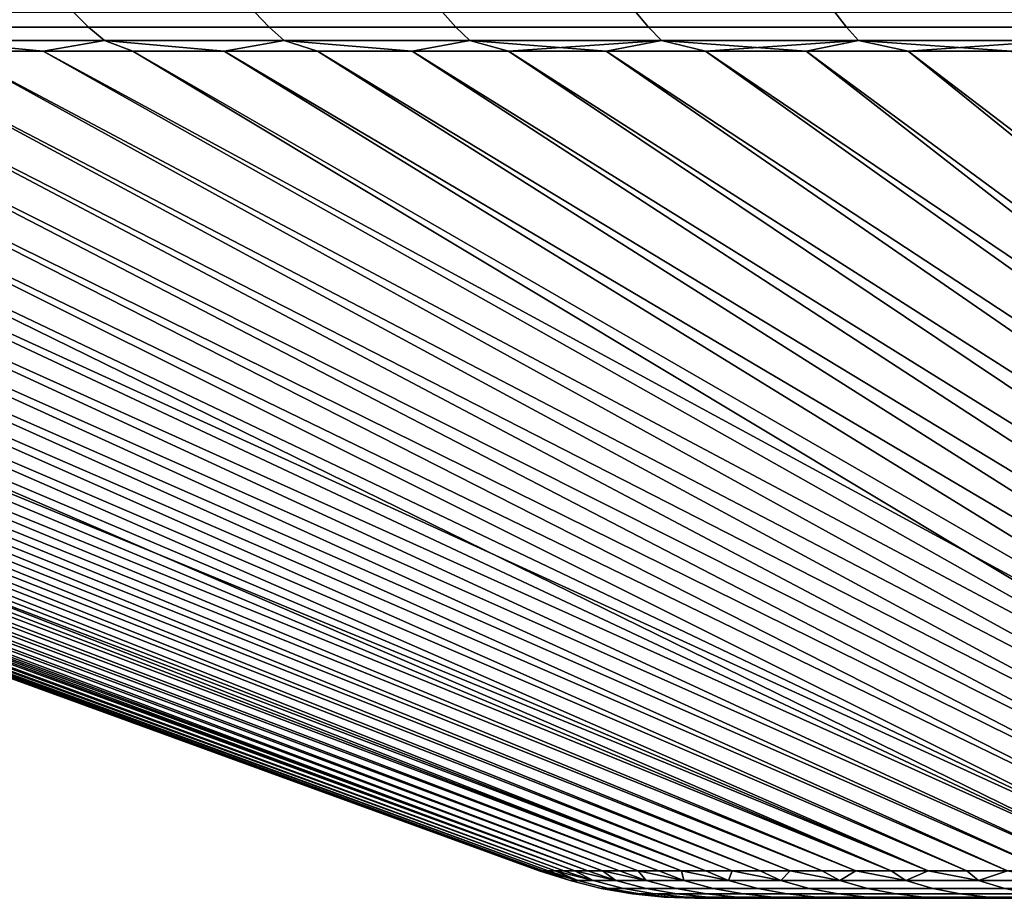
# Model space of a CAD drawing. Header units: metres. Extents: x -109 to 109, y -100 to 58.
# Tile 558 of 642: x 56.6 to 62.65, y 47.8 to 53.2. Entities that reach past the tile are written whole.
import ezdxf

# ---------------------------------------------------------------- set-up
doc = ezdxf.new("R2010")
doc.units = ezdxf.units.M
doc.layers.add('solid_21_062_100_XXX', color=7, linetype='CONTINUOUS')

msp = doc.modelspace()

# ---------------------------------------------------------------- linework, layer by layer
at = {"layer": 'solid_21_062_100_XXX'}
for points in [[(55.858383, 53.246349, -23.135811), (56.932793, 53.246349, -24.051329), (57.025745, 53.152493, -23.937077), (55.95644, 53.152493, -23.025908)], [(56.932793, 53.246349, 24.051329), (55.858383, 53.246349, 23.135811), (55.95644, 53.152493, 23.025908), (57.025745, 53.152493, 23.937077)], [(56.932793, 53.246349, -24.051329), (58.047756, 53.246349, -24.916998), (58.13541, 53.152493, -24.798634), (57.025745, 53.152493, -23.937077)], [(58.047756, 53.246349, 24.916998), (56.932793, 53.246349, 24.051329), (57.025745, 53.152493, 23.937077), (58.13541, 53.152493, 24.798634)], [(58.047756, 53.246349, -24.916998), (59.200966, 53.246349, -25.731022), (59.283142, 53.152493, -25.608789), (58.13541, 53.152493, -24.798634)], [(59.200966, 53.246349, 25.731022), (58.047756, 53.246349, 24.916998), (58.13541, 53.152493, 24.798634), (59.283142, 53.152493, 25.608789)], [(59.200966, 53.246349, -25.731022), (60.39003, 53.246349, -26.491714), (60.46656, 53.152493, -26.36587), (59.283142, 53.152493, -25.608789)], [(60.39003, 53.246349, 26.491714), (59.200966, 53.246349, 25.731022), (59.283142, 53.152493, 25.608789), (60.46656, 53.152493, 26.36587)], [(60.39003, 53.246349, -26.491714), (61.612488, 53.246349, -27.1975), (61.683208, 53.152493, -27.068302), (60.46656, 53.152493, -26.36587)], [(61.612488, 53.246349, 27.1975), (60.39003, 53.246349, 26.491714), (60.46656, 53.152493, 26.36587), (61.683208, 53.152493, 27.068302)], [(61.612488, 53.246349, -27.1975), (62.865799, 53.246349, -27.846912), (62.930565, 53.152493, -27.71463), (61.683208, 53.152493, -27.068302)], [(62.865799, 53.246349, 27.846912), (61.612488, 53.246349, 27.1975), (61.683208, 53.152493, 27.068302), (62.930565, 53.152493, 27.71463)], [(55.95644, 53.152493, -23.025908), (57.025745, 53.152493, -23.937077), (57.123508, 53.071838, -23.816908), (56.05957, 53.071838, -22.910313)], [(57.025745, 53.152493, 23.937077), (55.95644, 53.152493, 23.025908), (56.05957, 53.071838, 22.910313), (57.123508, 53.071838, 23.816908)], [(57.025745, 53.152493, -23.937077), (58.13541, 53.152493, -24.798634), (58.227608, 53.071838, -24.674139), (57.123508, 53.071838, -23.816908)], [(58.13541, 53.152493, 24.798634), (57.025745, 53.152493, 23.937077), (57.123508, 53.071838, 23.816908), (58.227608, 53.071838, 24.674139)], [(58.13541, 53.152493, -24.798634), (59.283142, 53.152493, -25.608789), (59.369576, 53.071838, -25.480228), (58.227608, 53.071838, -24.674139)], [(59.283142, 53.152493, 25.608789), (58.13541, 53.152493, 24.798634), (58.227608, 53.071838, 24.674139), (59.369576, 53.071838, 25.480228)], [(59.283142, 53.152493, -25.608789), (60.46656, 53.152493, -26.36587), (60.54705, 53.071838, -26.233507), (59.369576, 53.071838, -25.480228)], [(60.46656, 53.152493, 26.36587), (59.283142, 53.152493, 25.608789), (59.369576, 53.071838, 25.480228), (60.54705, 53.071838, 26.233507)], [(60.46656, 53.152493, -26.36587), (61.683208, 53.152493, -27.068302), (61.757591, 53.071838, -26.932413), (60.54705, 53.071838, -26.233507)], [(61.683208, 53.152493, 27.068302), (60.46656, 53.152493, 26.36587), (60.54705, 53.071838, 26.233507), (61.757591, 53.071838, 26.932413)], [(61.683208, 53.152493, -27.068302), (62.930565, 53.152493, -27.71463), (62.998688, 53.071838, -27.575497), (61.757591, 53.071838, -26.932413)], [(62.930565, 53.152493, 27.71463), (61.683208, 53.152493, 27.068302), (61.757591, 53.071838, 26.932413), (62.998688, 53.071838, 27.575497)], [(47.569466, 53.071838, 10.281914), (47.58836, 53.00507, 9.845716), (60.819462, 47.968861, 5.760739), (47.827114, 53.00507, 10.520774)], [(47.569466, 53.071838, -10.281914), (47.82711, 53.00507, -10.520758), (60.669212, 47.968861, -5.333999), (47.588356, 53.00507, -9.845698)], [(49.910149, 53.071838, 15.351657), (49.931232, 53.00507, 15.063913), (62.185982, 47.968861, 8.612449), (50.291672, 53.00507, 15.682616)], [(49.910149, 53.071838, -15.351657), (50.29166, 53.00507, -15.682601), (61.958008, 47.968861, -8.221667), (49.931221, 53.00507, -15.063898)], [(56.05957, 53.071838, -22.910313), (57.123508, 53.071838, -23.816908), (56.7463, 53.00507, -23.294041), (56.205654, 53.00507, -22.82456)], [(56.05957, 53.071838, 22.910313), (56.205666, 53.00507, 22.824572), (56.746311, 53.00507, 23.29405)], [(57.123508, 53.071838, 23.816908), (56.05957, 53.071838, 22.910313), (56.746311, 53.00507, 23.29405)], [(57.123508, 53.071838, -23.816908), (57.297802, 53.00507, -23.750717), (56.7463, 53.00507, -23.294041)], [(57.123508, 53.071838, 23.816908), (56.746311, 53.00507, 23.29405), (57.297817, 53.00507, 23.750729)], [(57.123508, 53.071838, -23.816908), (58.227608, 53.071838, -24.674139), (57.859859, 53.00507, -24.19434), (57.297802, 53.00507, -23.750717)], [(57.123508, 53.071838, 23.816908), (57.297817, 53.00507, 23.750729), (57.859871, 53.00507, 24.194351)], [(58.227608, 53.071838, 24.674139), (57.123508, 53.071838, 23.816908), (57.859871, 53.00507, 24.194351)], [(58.227608, 53.071838, -24.674139), (58.432159, 53.00507, -24.624666), (57.859859, 53.00507, -24.19434)], [(58.227608, 53.071838, 24.674139), (57.859871, 53.00507, 24.194351), (58.432175, 53.00507, 24.624676)], [(58.227608, 53.071838, -24.674139), (59.369576, 53.071838, -25.480228), (59.014393, 53.00507, -25.041456), (58.432159, 53.00507, -24.624666)], [(58.227608, 53.071838, 24.674139), (58.432175, 53.00507, 24.624676), (59.014408, 53.00507, 25.041466)], [(59.369576, 53.071838, 25.480228), (58.227608, 53.071838, 24.674139), (59.014408, 53.00507, 25.041466)], [(59.369576, 53.071838, -25.480228), (59.606236, 53.00507, -25.444481), (59.014393, 53.00507, -25.041456)], [(59.369576, 53.071838, 25.480228), (59.014408, 53.00507, 25.041466), (59.606251, 53.00507, 25.444492)], [(59.369576, 53.071838, -25.480228), (60.54705, 53.071838, -26.233507), (59.606236, 53.00507, -25.444481)], [(59.369576, 53.071838, 25.480228), (59.606251, 53.00507, 25.444492), (60.207378, 53.00507, 25.833532)], [(60.54705, 53.071838, 26.233507), (59.369576, 53.071838, 25.480228), (60.207378, 53.00507, 25.833532)], [(60.54705, 53.071838, -26.233507), (60.207363, 53.00507, -25.833523), (59.606236, 53.00507, -25.444481)], [(60.54705, 53.071838, -26.233507), (60.817444, 53.00507, -26.208364), (60.207363, 53.00507, -25.833523)], [(60.54705, 53.071838, 26.233507), (60.207378, 53.00507, 25.833532), (60.817459, 53.00507, 26.208374)], [(60.54705, 53.071838, -26.233507), (61.757591, 53.071838, -26.932413), (60.817444, 53.00507, -26.208364)], [(60.54705, 53.071838, 26.233507), (60.817459, 53.00507, 26.208374), (61.436161, 53.00507, 26.56881)], [(61.757591, 53.071838, 26.932413), (60.54705, 53.071838, 26.233507), (61.436161, 53.00507, 26.56881)], [(61.757591, 53.071838, -26.932413), (61.436146, 53.00507, -26.568802), (60.817444, 53.00507, -26.208364)], [(61.757591, 53.071838, -26.932413), (62.063126, 53.00507, -26.914635), (61.436146, 53.00507, -26.568802)], [(61.757591, 53.071838, 26.932413), (61.436161, 53.00507, 26.56881), (62.063141, 53.00507, 26.914644)], [(61.757591, 53.071838, -26.932413), (62.998688, 53.071838, -27.575497), (62.063126, 53.00507, -26.914635)], [(61.757591, 53.071838, 26.932413), (62.063141, 53.00507, 26.914644), (62.698055, 53.00507, 27.245684)], [(62.998688, 53.071838, 27.575497), (61.757591, 53.071838, 26.932413), (62.698055, 53.00507, 27.245684)], [(62.998688, 53.071838, -27.575497), (62.69804, 53.00507, -27.245676), (62.063126, 53.00507, -26.914635)], [(45.966274, 53.00507, -0.71598), (59.79475, 47.968861, 0.000005), (59.800877, 47.968861, 0.452372), (45.957882, 53.00507, 0.000009)], [(45.966274, 53.00507, 0.715998), (45.957882, 53.00507, 0.000009), (59.800877, 47.968861, 0.452372)], [(45.966274, 53.00507, 0.715998), (59.800877, 47.968861, 0.452372), (59.819252, 47.968861, 0.904407), (45.991451, 53.00507, 1.431593)], [(45.991451, 53.00507, -1.431575), (59.800877, 47.968861, -0.452362), (59.79475, 47.968861, 0.000005), (45.966274, 53.00507, -0.71598)], [(45.991451, 53.00507, 1.431593), (59.819252, 47.968861, 0.904407), (59.849857, 47.968861, 1.35578), (46.033398, 53.00507, 2.1464)], [(46.033394, 53.00507, -2.146383), (59.819252, 47.968861, -0.904398), (59.800877, 47.968861, -0.452362), (45.991451, 53.00507, -1.431575)], [(46.092083, 53.00507, -2.860008), (59.849857, 47.968861, -1.35577), (59.819252, 47.968861, -0.904398), (46.033394, 53.00507, -2.146383)], [(46.033398, 53.00507, 2.1464), (59.849857, 47.968861, 1.35578), (59.892677, 47.968861, 1.806157), (46.092087, 53.00507, 2.860026)], [(46.167488, 53.00507, -3.572062), (59.892677, 47.968861, -1.806148), (59.849857, 47.968861, -1.35577), (46.092083, 53.00507, -2.860008)], [(46.092087, 53.00507, 2.860026), (59.892677, 47.968861, 1.806157), (59.947678, 47.968861, 2.25521), (46.167488, 53.00507, 3.572079)], [(46.167488, 53.00507, 3.572079), (59.947678, 47.968861, 2.25521), (60.014816, 47.968861, 2.702609), (46.259563, 53.00507, 4.282168)], [(46.25956, 53.00507, -4.282151), (59.947678, 47.968861, -2.255201), (59.892677, 47.968861, -1.806148), (46.167488, 53.00507, -3.572062)], [(46.368256, 53.00507, -4.989887), (60.014816, 47.968861, -2.7026), (59.947678, 47.968861, -2.255201), (46.25956, 53.00507, -4.282151)], [(46.259563, 53.00507, 4.282168), (60.014816, 47.968861, 2.702609), (60.094048, 47.968861, 3.148026), (46.368259, 53.00507, 4.989904)], [(46.368256, 53.00507, -4.989887), (46.493511, 53.00507, -5.69488), (60.014816, 47.968861, -2.7026)], [(46.493515, 53.00507, 5.694898), (46.368259, 53.00507, 4.989904), (60.094048, 47.968861, 3.148026)], [(46.635262, 53.00507, -6.396746), (60.094048, 47.968861, -3.148017), (60.014816, 47.968861, -2.7026), (46.493511, 53.00507, -5.69488)], [(46.493515, 53.00507, 5.694898), (60.094048, 47.968861, 3.148026), (60.18531, 47.968861, 3.591134), (46.635265, 53.00507, 6.396763)], [(46.793427, 53.00507, -7.095096), (60.18531, 47.968861, -3.591125), (60.094048, 47.968861, -3.148017), (46.635262, 53.00507, -6.396746)], [(46.635265, 53.00507, 6.396763), (60.18531, 47.968861, 3.591134), (60.28854, 47.968861, 4.031609), (46.79343, 53.00507, 7.095113)], [(46.967918, 53.00507, -7.789547), (60.288536, 47.968861, -4.031599), (60.18531, 47.968861, -3.591125), (46.793427, 53.00507, -7.095096)], [(46.79343, 53.00507, 7.095113), (60.28854, 47.968861, 4.031609), (60.403656, 47.968861, 4.469126), (46.967922, 53.00507, 7.789564)], [(47.158642, 53.00507, -8.479717), (60.403656, 47.968861, -4.469116), (60.288536, 47.968861, -4.031599), (46.967918, 53.00507, -7.789547)], [(46.967922, 53.00507, 7.789564), (60.403656, 47.968861, 4.469126), (60.530582, 47.968861, 4.903365), (47.158646, 53.00507, 8.479734)], [(47.36549, 53.00507, -9.165227), (60.530579, 47.968861, -4.903356), (60.403656, 47.968861, -4.469116), (47.158642, 53.00507, -8.479717)], [(47.158646, 53.00507, 8.479734), (60.530582, 47.968861, 4.903365), (60.669216, 47.968861, 5.334008), (47.365498, 53.00507, 9.165244)], [(47.588356, 53.00507, -9.845698), (60.669212, 47.968861, -5.333999), (60.530579, 47.968861, -4.903356), (47.36549, 53.00507, -9.165227)], [(47.365498, 53.00507, 9.165244), (60.669216, 47.968861, 5.334008), (60.819462, 47.968861, 5.760739), (47.58836, 53.00507, 9.845716)], [(48.081623, 53.00507, -11.190033), (60.819462, 47.968861, -5.76073), (60.669212, 47.968861, -5.333999), (47.82711, 53.00507, -10.520758)], [(47.827114, 53.00507, 10.520774), (60.819462, 47.968861, 5.760739), (60.981213, 47.968861, 6.183245), (48.081631, 53.00507, 11.190049)], [(48.351757, 53.00507, -11.853157), (60.981209, 47.968861, -6.183236), (60.819462, 47.968861, -5.76073), (48.081623, 53.00507, -11.190033)], [(48.081631, 53.00507, 11.190049), (60.981213, 47.968861, 6.183245), (61.154339, 47.968861, 6.601216), (48.351761, 53.00507, 11.853172)], [(48.63736, 53.00507, -12.509766), (61.154335, 47.968861, -6.601207), (60.981209, 47.968861, -6.183236), (48.351757, 53.00507, -11.853157)], [(48.351761, 53.00507, 11.853172), (61.154339, 47.968861, 6.601216), (61.338722, 47.968861, 7.014346), (48.637367, 53.00507, 12.509782)], [(48.938278, 53.00507, -13.159499), (61.338718, 47.968861, -7.014337), (61.154335, 47.968861, -6.601207), (48.63736, 53.00507, -12.509766)], [(48.637367, 53.00507, 12.509782), (61.338722, 47.968861, 7.014346), (61.534229, 47.968861, 7.422331), (48.938286, 53.00507, 13.159514)], [(49.254345, 53.00507, -13.802), (61.534225, 47.968861, -7.422322), (61.338718, 47.968861, -7.014337), (48.938278, 53.00507, -13.159499)], [(48.938286, 53.00507, 13.159514), (61.534229, 47.968861, 7.422331), (61.740707, 47.968861, 7.824872), (49.254353, 53.00507, 13.802015)], [(49.585388, 53.00507, -14.436916), (61.740704, 47.968861, -7.824864), (61.534225, 47.968861, -7.422322), (49.254345, 53.00507, -13.802)], [(49.254353, 53.00507, 13.802015), (61.740707, 47.968861, 7.824872), (61.958012, 47.968861, 8.221676), (49.585396, 53.00507, 14.436932)], [(49.931221, 53.00507, -15.063898), (61.958008, 47.968861, -8.221667), (61.740704, 47.968861, -7.824864), (49.585388, 53.00507, -14.436916)], [(49.585396, 53.00507, 14.436932), (61.958012, 47.968861, 8.221676), (62.185982, 47.968861, 8.612449), (49.931232, 53.00507, 15.063913)], [(50.666508, 53.00507, -16.292685), (62.185978, 47.968861, -8.61244), (61.958008, 47.968861, -8.221667), (50.29166, 53.00507, -15.682601)], [(50.291672, 53.00507, 15.682616), (62.185982, 47.968861, 8.612449), (62.424454, 47.968861, 8.996904), (50.666515, 53.00507, 16.2927)], [(51.05555, 53.00507, -16.893814), (62.424446, 47.968861, -8.996897), (62.185978, 47.968861, -8.61244), (50.666508, 53.00507, -16.292685)], [(50.666515, 53.00507, 16.2927), (62.424454, 47.968861, 8.996904), (62.673244, 47.968861, 9.374763), (51.055561, 53.00507, 16.893827)], [(51.458576, 53.00507, -17.485655), (62.673241, 47.968861, -9.374755), (62.424446, 47.968861, -8.996897), (51.05555, 53.00507, -16.893814)], [(51.055561, 53.00507, 16.893827), (62.673244, 47.968861, 9.374763), (62.932178, 47.968861, 9.745745), (51.458588, 53.00507, 17.48567)], [(51.87537, 53.00507, -18.067886), (62.932171, 47.968861, -9.745736), (62.673241, 47.968861, -9.374755), (51.458576, 53.00507, -17.485655)], [(51.458588, 53.00507, 17.48567), (62.932178, 47.968861, 9.745745), (63.201061, 47.968861, 10.109578), (51.875381, 53.00507, 18.067902)], [(52.305695, 53.00507, -18.640186), (63.201057, 47.968861, -10.109571), (62.932171, 47.968861, -9.745736), (51.87537, 53.00507, -18.067886)], [(51.875381, 53.00507, 18.067902), (63.201061, 47.968861, 10.109578), (63.479698, 47.968861, 10.465998), (52.305706, 53.00507, 18.6402)], [(52.749317, 53.00507, -19.20224), (63.479694, 47.968861, -10.46599), (63.201057, 47.968861, -10.109571), (52.305695, 53.00507, -18.640186)], [(52.305706, 53.00507, 18.6402), (63.479698, 47.968861, 10.465998), (63.767887, 47.968861, 10.814741), (52.749329, 53.00507, 19.202253)], [(52.749317, 53.00507, -19.20224), (53.205994, 53.00507, -19.75374), (63.479694, 47.968861, -10.46599)], [(53.206005, 53.00507, 19.753754), (52.749329, 53.00507, 19.202253), (63.767887, 47.968861, 10.814741)], [(53.675472, 53.00507, -20.294382), (63.767879, 47.968861, -10.814734), (63.479694, 47.968861, -10.46599), (53.205994, 53.00507, -19.75374)], [(53.206005, 53.00507, 19.753754), (63.767887, 47.968861, 10.814741), (64.065414, 47.968861, 11.155552), (53.675484, 53.00507, 20.294395)], [(54.157497, 53.00507, -20.823872), (64.065407, 47.968861, -11.155545), (63.767879, 47.968861, -10.814734), (53.675472, 53.00507, -20.294382)], [(53.675484, 53.00507, 20.294395), (64.065414, 47.968861, 11.155552), (64.372055, 47.968861, 11.488181), (54.157509, 53.00507, 20.823883)], [(54.651806, 53.00507, -21.341915), (64.372047, 47.968861, -11.488174), (64.065407, 47.968861, -11.155545), (54.157497, 53.00507, -20.823872)], [(54.157509, 53.00507, 20.823883), (64.372055, 47.968861, 11.488181), (64.687592, 47.968861, 11.812385), (54.651817, 53.00507, 21.341927)], [(55.158119, 53.00507, -21.848228), (64.687592, 47.968861, -11.812378), (64.372047, 47.968861, -11.488174), (54.651806, 53.00507, -21.341915)], [(54.651817, 53.00507, 21.341927), (64.687592, 47.968861, 11.812385), (65.011795, 47.968861, 12.127925), (55.158131, 53.00507, 21.84824)], [(55.676163, 53.00507, -22.342533), (65.011787, 47.968861, -12.127918), (64.687592, 47.968861, -11.812378), (55.158119, 53.00507, -21.848228)], [(55.158131, 53.00507, 21.84824), (65.011795, 47.968861, 12.127925), (65.344429, 47.968861, 12.434569), (55.676178, 53.00507, 22.342545)], [(56.205654, 53.00507, -22.82456), (65.344421, 47.968861, -12.434563), (65.011787, 47.968861, -12.127918), (55.676163, 53.00507, -22.342533)], [(55.676178, 53.00507, 22.342545), (65.344429, 47.968861, 12.434569), (65.685234, 47.968861, 12.732095), (56.205666, 53.00507, 22.824572)], [(56.7463, 53.00507, -23.294041), (65.685226, 47.968861, -12.732087), (65.344421, 47.968861, -12.434563), (56.205654, 53.00507, -22.82456)], [(56.205666, 53.00507, 22.824572), (65.685234, 47.968861, 12.732095), (66.033981, 47.968861, 13.020282), (56.746311, 53.00507, 23.29405)], [(56.7463, 53.00507, -23.294041), (57.297802, 53.00507, -23.750717), (65.685226, 47.968861, -12.732087)], [(57.297817, 53.00507, 23.750729), (56.746311, 53.00507, 23.29405), (66.033981, 47.968861, 13.020282)], [(57.859859, 53.00507, -24.19434), (66.033974, 47.968861, -13.020275), (65.685226, 47.968861, -12.732087), (57.297802, 53.00507, -23.750717)], [(57.297817, 53.00507, 23.750729), (66.033981, 47.968861, 13.020282), (66.390396, 47.968861, 13.298919), (57.859871, 53.00507, 24.194351)], [(58.432159, 53.00507, -24.624666), (66.390388, 47.968861, -13.298912), (66.033974, 47.968861, -13.020275), (57.859859, 53.00507, -24.19434)], [(57.859871, 53.00507, 24.194351), (66.390396, 47.968861, 13.298919), (66.754227, 47.968861, 13.567803), (58.432175, 53.00507, 24.624676)], [(59.014393, 53.00507, -25.041456), (66.754219, 47.968861, -13.567797), (66.390388, 47.968861, -13.298912), (58.432159, 53.00507, -24.624666)], [(58.432175, 53.00507, 24.624676), (66.754227, 47.968861, 13.567803), (67.125206, 47.968861, 13.826736), (59.014408, 53.00507, 25.041466)], [(59.606236, 53.00507, -25.444481), (67.125198, 47.968861, -13.826731), (66.754219, 47.968861, -13.567797), (59.014393, 53.00507, -25.041456)], [(59.014408, 53.00507, 25.041466), (67.125206, 47.968861, 13.826736), (67.503067, 47.968861, 14.075529), (59.606251, 53.00507, 25.444492)], [(60.207363, 53.00507, -25.833523), (67.503059, 47.968861, -14.075523), (67.125198, 47.968861, -13.826731), (59.606236, 53.00507, -25.444481)], [(59.606251, 53.00507, 25.444492), (67.503067, 47.968861, 14.075529), (67.88752, 47.968861, 14.313998), (60.207378, 53.00507, 25.833532)], [(60.817444, 53.00507, -26.208364), (67.887512, 47.968861, -14.313993), (67.503059, 47.968861, -14.075523), (60.207363, 53.00507, -25.833523)], [(60.207378, 53.00507, 25.833532), (67.88752, 47.968861, 14.313998), (68.278297, 47.968861, 14.54197), (60.817459, 53.00507, 26.208374)], [(60.817444, 53.00507, -26.208364), (61.436146, 53.00507, -26.568802), (67.887512, 47.968861, -14.313993)], [(61.436161, 53.00507, 26.56881), (60.817459, 53.00507, 26.208374), (68.278297, 47.968861, 14.54197)], [(62.063126, 53.00507, -26.914635), (68.27829, 47.968861, -14.541966), (67.887512, 47.968861, -14.313993), (61.436146, 53.00507, -26.568802)], [(61.436161, 53.00507, 26.56881), (68.278297, 47.968861, 14.54197), (68.675095, 47.968861, 14.759276), (62.063141, 53.00507, 26.914644)], [(62.69804, 53.00507, -27.245676), (68.675095, 47.968861, -14.759273), (68.27829, 47.968861, -14.541966), (62.063126, 53.00507, -26.914635)], [(62.063141, 53.00507, 26.914644), (68.675095, 47.968861, 14.759276), (69.077644, 47.968861, 14.965758), (62.698055, 53.00507, 27.245684)], [(59.985912, 47.90863, 0.439769), (59.800877, 47.968861, 0.452372), (59.79475, 47.968861, 0.000005)], [(59.985912, 47.90863, -0.439769), (59.79475, 47.968861, 0.000005), (59.800877, 47.968861, -0.452362)], [(59.985912, 47.90863, 0.439769), (59.79475, 47.968861, 0.000005), (59.985912, 47.90863, -0.439769)], [(59.985912, 47.90863, 0.439769), (60.032726, 47.90863, 1.318062), (59.819252, 47.968861, 0.904407), (59.800877, 47.968861, 0.452372)], [(59.985912, 47.90863, -0.439769), (59.800877, 47.968861, -0.452362), (59.819252, 47.968861, -0.904398)], [(60.032726, 47.90863, 1.318062), (59.849857, 47.968861, 1.35578), (59.819252, 47.968861, 0.904407)], [(60.032726, 47.90863, -1.318062), (59.819252, 47.968861, -0.904398), (59.849857, 47.968861, -1.35577)], [(59.985912, 47.90863, -0.439769), (59.819252, 47.968861, -0.904398), (60.032726, 47.90863, -1.318062)], [(60.032726, 47.90863, 1.318062), (60.126213, 47.90863, 2.192618), (59.892677, 47.968861, 1.806157), (59.849857, 47.968861, 1.35578)], [(60.032726, 47.90863, -1.318062), (59.849857, 47.968861, -1.35577), (59.892677, 47.968861, -1.806148)], [(60.126213, 47.90863, 2.192618), (59.947678, 47.968861, 2.25521), (59.892677, 47.968861, 1.806157)], [(60.126213, 47.90863, -2.192618), (59.892677, 47.968861, -1.806148), (59.947678, 47.968861, -2.255201)], [(60.032726, 47.90863, -1.318062), (59.892677, 47.968861, -1.806148), (60.126213, 47.90863, -2.192618)], [(60.126213, 47.90863, 2.192618), (60.266117, 47.90863, 3.060959), (60.014816, 47.968861, 2.702609), (59.947678, 47.968861, 2.25521)], [(60.126213, 47.90863, -2.192618), (59.947678, 47.968861, -2.255201), (60.014816, 47.968861, -2.7026)], [(60.266117, 47.90863, 3.060959), (60.094048, 47.968861, 3.148026), (60.014816, 47.968861, 2.702609)], [(60.266117, 47.90863, -3.060959), (60.014816, 47.968861, -2.7026), (60.094048, 47.968861, -3.148017)], [(60.126213, 47.90863, -2.192618), (60.014816, 47.968861, -2.7026), (60.266117, 47.90863, -3.060959)], [(60.266117, 47.90863, 3.060959), (60.452034, 47.90863, 3.920623), (60.18531, 47.968861, 3.591134), (60.094048, 47.968861, 3.148026)], [(60.266117, 47.90863, -3.060959), (60.094048, 47.968861, -3.148017), (60.18531, 47.968861, -3.591125)], [(60.452034, 47.90863, 3.920623), (60.28854, 47.968861, 4.031609), (60.18531, 47.968861, 3.591134)], [(60.452034, 47.90863, -3.920623), (60.18531, 47.968861, -3.591125), (60.288536, 47.968861, -4.031599)], [(60.266117, 47.90863, -3.060959), (60.18531, 47.968861, -3.591125), (60.452034, 47.90863, -3.920623)], [(60.452034, 47.90863, -3.920623), (60.288536, 47.968861, -4.031599), (60.403656, 47.968861, -4.469116)], [(60.452034, 47.90863, 3.920623), (60.683445, 47.90863, 4.769174), (60.403656, 47.968861, 4.469126), (60.28854, 47.968861, 4.031609)], [(60.683445, 47.90863, 4.769174), (60.530582, 47.968861, 4.903365), (60.403656, 47.968861, 4.469126)], [(60.683445, 47.90863, -4.769174), (60.403656, 47.968861, -4.469116), (60.530579, 47.968861, -4.903356)], [(60.452034, 47.90863, -3.920623), (60.403656, 47.968861, -4.469116), (60.683445, 47.90863, -4.769174)], [(60.683445, 47.90863, -4.769174), (60.530579, 47.968861, -4.903356), (60.669212, 47.968861, -5.333999)], [(60.683445, 47.90863, 4.769174), (60.959686, 47.90863, 5.604206), (60.669216, 47.968861, 5.334008), (60.530582, 47.968861, 4.903365)], [(60.959686, 47.90863, -5.604206), (60.669212, 47.968861, -5.333999), (60.819462, 47.968861, -5.76073)], [(60.683445, 47.90863, -4.769174), (60.669212, 47.968861, -5.333999), (60.959686, 47.90863, -5.604206)], [(60.959686, 47.90863, 5.604206), (60.819462, 47.968861, 5.760739), (60.669216, 47.968861, 5.334008)], [(60.959686, 47.90863, 5.604206), (61.27998, 47.90863, 6.423352), (60.981213, 47.968861, 6.183245), (60.819462, 47.968861, 5.760739)], [(60.959686, 47.90863, -5.604206), (60.819462, 47.968861, -5.76073), (60.981209, 47.968861, -6.183236)], [(60.959686, 47.90863, -5.604206), (60.981209, 47.968861, -6.183236), (61.27998, 47.90863, -6.423352)], [(61.27998, 47.90863, -6.423352), (60.981209, 47.968861, -6.183236), (61.154335, 47.968861, -6.601207)], [(61.27998, 47.90863, 6.423352), (61.154339, 47.968861, 6.601216), (60.981213, 47.968861, 6.183245)], [(61.27998, 47.90863, -6.423352), (61.154335, 47.968861, -6.601207), (61.338718, 47.968861, -7.014337)], [(61.27998, 47.90863, 6.423352), (61.643417, 47.90863, 7.224291), (61.338722, 47.968861, 7.014346), (61.154339, 47.968861, 6.601216)], [(61.27998, 47.90863, -6.423352), (61.338718, 47.968861, -7.014337), (61.643417, 47.90863, -7.224291)], [(61.643417, 47.90863, -7.224291), (61.338718, 47.968861, -7.014337), (61.534225, 47.968861, -7.422322)], [(61.643417, 47.90863, 7.224291), (61.534229, 47.968861, 7.422331), (61.338722, 47.968861, 7.014346)], [(61.643417, 47.90863, -7.224291), (61.534225, 47.968861, -7.422322), (61.740704, 47.968861, -7.824864)], [(61.643417, 47.90863, 7.224291), (62.048965, 47.90863, 8.004751), (61.740707, 47.968861, 7.824872), (61.534229, 47.968861, 7.422331)], [(61.643417, 47.90863, -7.224291), (61.740704, 47.968861, -7.824864), (62.048965, 47.90863, -8.004751)], [(62.048965, 47.90863, -8.004751), (61.740704, 47.968861, -7.824864), (61.958008, 47.968861, -8.221667)], [(62.048965, 47.90863, 8.004751), (61.958012, 47.968861, 8.221676), (61.740707, 47.968861, 7.824872)], [(62.048965, 47.90863, -8.004751), (61.958008, 47.968861, -8.221667), (62.185978, 47.968861, -8.61244)], [(62.048965, 47.90863, 8.004751), (62.495476, 47.90863, 8.762522), (62.185982, 47.968861, 8.612449), (61.958012, 47.968861, 8.221676)], [(62.048965, 47.90863, -8.004751), (62.185978, 47.968861, -8.61244), (62.495476, 47.90863, -8.762522)], [(62.495476, 47.90863, -8.762522), (62.185978, 47.968861, -8.61244), (62.424446, 47.968861, -8.996897)], [(62.495476, 47.90863, 8.762522), (62.424454, 47.968861, 8.996904), (62.185982, 47.968861, 8.612449)], [(62.495476, 47.90863, -8.762522), (62.424446, 47.968861, -8.996897), (62.673241, 47.968861, -9.374755)], [(62.495476, 47.90863, 8.762522), (62.981686, 47.90863, 9.495454), (62.673244, 47.968861, 9.374763), (62.424454, 47.968861, 8.996904)], [(62.495476, 47.90863, -8.762522), (62.673241, 47.968861, -9.374755), (62.981686, 47.90863, -9.495454)], [(59.985912, 47.90863, -0.439769), (60.032726, 47.90863, -1.318062), (60.221931, 47.861267, -1.302917), (60.175659, 47.861267, -0.434717)], [(59.985912, 47.90863, 0.439769), (59.985912, 47.90863, -0.439769), (60.175659, 47.861267, -0.434717), (60.175659, 47.861267, 0.434717)], [(60.032726, 47.90863, 1.318062), (59.985912, 47.90863, 0.439769), (60.175659, 47.861267, 0.434717), (60.221931, 47.861267, 1.302917)], [(60.032726, 47.90863, -1.318062), (60.126213, 47.90863, -2.192618), (60.314346, 47.861267, -2.167425), (60.221931, 47.861267, -1.302917)], [(60.126213, 47.90863, 2.192618), (60.032726, 47.90863, 1.318062), (60.221931, 47.861267, 1.302917), (60.314346, 47.861267, 2.167425)], [(60.126213, 47.90863, -2.192618), (60.266117, 47.90863, -3.060959), (60.452644, 47.861267, -3.025789), (60.314346, 47.861267, -2.167425)], [(60.266117, 47.90863, 3.060959), (60.126213, 47.90863, 2.192618), (60.314346, 47.861267, 2.167425), (60.452644, 47.861267, 3.025789)], [(60.266117, 47.90863, -3.060959), (60.452034, 47.90863, -3.920623), (60.636425, 47.861267, -3.875575), (60.452644, 47.861267, -3.025789)], [(60.452034, 47.90863, 3.920623), (60.266117, 47.90863, 3.060959), (60.452644, 47.861267, 3.025789), (60.636425, 47.861267, 3.875575)], [(60.452034, 47.90863, -3.920623), (60.683445, 47.90863, -4.769174), (60.865177, 47.861267, -4.714376), (60.636425, 47.861267, -3.875575)], [(60.683445, 47.90863, 4.769174), (60.452034, 47.90863, 3.920623), (60.636425, 47.861267, 3.875575), (60.865177, 47.861267, 4.714376)], [(60.683445, 47.90863, -4.769174), (60.959686, 47.90863, -5.604206), (61.138245, 47.861267, -5.539814), (60.865177, 47.861267, -4.714376)], [(60.959686, 47.90863, 5.604206), (60.683445, 47.90863, 4.769174), (60.865177, 47.861267, 4.714376), (61.138245, 47.861267, 5.539814)], [(60.959686, 47.90863, -5.604206), (61.27998, 47.90863, -6.423352), (61.454857, 47.861267, -6.349548), (61.138245, 47.861267, -5.539814)], [(61.27998, 47.90863, 6.423352), (60.959686, 47.90863, 5.604206), (61.138245, 47.861267, 5.539814), (61.454857, 47.861267, 6.349548)], [(61.27998, 47.90863, -6.423352), (61.643417, 47.90863, -7.224291), (61.814117, 47.861267, -7.141284), (61.454857, 47.861267, -6.349548)], [(61.643417, 47.90863, 7.224291), (61.27998, 47.90863, 6.423352), (61.454857, 47.861267, 6.349548), (61.814117, 47.861267, 7.141284)], [(61.643417, 47.90863, -7.224291), (62.048965, 47.90863, -8.004751), (62.215008, 47.861267, -7.912777), (61.814117, 47.861267, -7.141284)], [(62.048965, 47.90863, 8.004751), (61.643417, 47.90863, 7.224291), (61.814117, 47.861267, 7.141284), (62.215008, 47.861267, 7.912777)], [(62.048965, 47.90863, -8.004751), (62.495476, 47.90863, -8.762522), (62.656387, 47.861267, -8.661841), (62.215008, 47.861267, -7.912777)], [(62.495476, 47.90863, 8.762522), (62.048965, 47.90863, 8.004751), (62.215008, 47.861267, 7.912777), (62.656387, 47.861267, 8.661841)], [(62.495476, 47.90863, -8.762522), (62.981686, 47.90863, -9.495454), (63.137012, 47.861267, -9.386352), (62.656387, 47.861267, -8.661841)], [(62.981686, 47.90863, 9.495454), (62.495476, 47.90863, 8.762522), (62.656387, 47.861267, 8.661841), (63.137012, 47.861267, 9.386352)], [(60.175659, 47.861267, -0.434717), (60.221931, 47.861267, -1.302917), (60.413975, 47.827278, -1.287546), (60.368248, 47.827278, -0.429588)], [(60.175659, 47.861267, 0.434717), (60.175659, 47.861267, -0.434717), (60.368248, 47.827278, -0.429588), (60.368248, 47.827278, 0.429588)], [(60.221931, 47.861267, 1.302917), (60.175659, 47.861267, 0.434717), (60.368248, 47.827278, 0.429588), (60.413975, 47.827278, 1.287546)], [(60.221931, 47.861267, -1.302917), (60.314346, 47.861267, -2.167425), (60.505299, 47.827278, -2.141854), (60.413975, 47.827278, -1.287546)], [(60.314346, 47.861267, 2.167425), (60.221931, 47.861267, 1.302917), (60.413975, 47.827278, 1.287546), (60.505299, 47.827278, 2.141854)], [(60.314346, 47.861267, -2.167425), (60.452644, 47.861267, -3.025789), (60.641964, 47.827278, -2.990091), (60.505299, 47.827278, -2.141854)], [(60.452644, 47.861267, 3.025789), (60.314346, 47.861267, 2.167425), (60.505299, 47.827278, 2.141854), (60.641964, 47.827278, 2.990091)], [(60.368248, 47.827278, -0.429588), (60.413975, 47.827278, -1.287546), (60.607914, 47.80682, -1.272023), (60.56274, 47.80682, -0.424409)], [(60.368248, 47.827278, 0.429588), (60.368248, 47.827278, -0.429588), (60.56274, 47.80682, -0.424409), (60.56274, 47.80682, 0.424409)], [(60.413975, 47.827278, 1.287546), (60.368248, 47.827278, 0.429588), (60.56274, 47.80682, 0.424409), (60.607914, 47.80682, 1.272023)], [(60.413975, 47.827278, -1.287546), (60.505299, 47.827278, -2.141854), (60.698139, 47.80682, -2.116031), (60.607914, 47.80682, -1.272023)], [(60.505299, 47.827278, 2.141854), (60.413975, 47.827278, 1.287546), (60.607914, 47.80682, 1.272023), (60.698139, 47.80682, 2.116031)], [(60.452644, 47.861267, -3.025789), (60.636425, 47.861267, -3.875575), (60.823578, 47.827278, -3.829853), (60.641964, 47.827278, -2.990091)], [(60.636425, 47.861267, 3.875575), (60.452644, 47.861267, 3.025789), (60.641964, 47.827278, 2.990091), (60.823578, 47.827278, 3.829853)], [(60.505299, 47.827278, -2.141854), (60.641964, 47.827278, -2.990091), (60.833157, 47.80682, -2.954041), (60.698139, 47.80682, -2.116031)], [(60.641964, 47.827278, 2.990091), (60.505299, 47.827278, 2.141854), (60.698139, 47.80682, 2.116031), (60.833157, 47.80682, 2.954041)], [(60.56274, 47.80682, -0.424409), (60.607914, 47.80682, -1.272023), (60.776329, 47.799999, -0.867639), (60.758389, 47.799999, -0.433984)], [(60.56274, 47.80682, -0.424409), (60.758389, 47.799999, -0.433984), (60.752407, 47.799999, 0.000049)], [(60.56274, 47.80682, 0.424409), (60.752407, 47.799999, 0.000049), (60.758392, 47.799999, 0.434082)], [(60.56274, 47.80682, 0.424409), (60.56274, 47.80682, -0.424409), (60.752407, 47.799999, 0.000049)], [(60.56274, 47.80682, 0.424409), (60.758392, 47.799999, 0.434082), (60.776333, 47.799999, 0.867736)], [(60.607914, 47.80682, 1.272023), (60.56274, 47.80682, 0.424409), (60.776333, 47.799999, 0.867736)], [(60.607914, 47.80682, -1.272023), (60.698139, 47.80682, -2.116031), (60.848026, 47.799999, -1.732727), (60.806217, 47.799999, -1.300721)], [(60.607914, 47.80682, -1.272023), (60.806217, 47.799999, -1.300721), (60.776329, 47.799999, -0.867639)], [(60.607914, 47.80682, 1.272023), (60.776333, 47.799999, 0.867736), (60.806229, 47.799999, 1.300819)], [(60.607914, 47.80682, 1.272023), (60.806229, 47.799999, 1.300819), (60.848038, 47.799999, 1.732824)], [(60.698139, 47.80682, 2.116031), (60.607914, 47.80682, 1.272023), (60.848038, 47.799999, 1.732824)], [(60.636425, 47.861267, -3.875575), (60.865177, 47.861267, -4.714376), (61.049629, 47.827278, -4.658758), (60.823578, 47.827278, -3.829853)], [(60.865177, 47.861267, 4.714376), (60.636425, 47.861267, 3.875575), (60.823578, 47.827278, 3.829853), (61.049629, 47.827278, 4.658758)], [(60.641964, 47.827278, -2.990091), (60.823578, 47.827278, -3.829853), (61.012581, 47.80682, -3.783678), (60.833157, 47.80682, -2.954041)], [(60.823578, 47.827278, 3.829853), (60.641964, 47.827278, 2.990091), (60.833157, 47.80682, 2.954041), (61.012581, 47.80682, 3.783678)], [(60.698139, 47.80682, -2.116031), (60.833157, 47.80682, -2.954041), (60.967285, 47.799999, -2.592562), (60.90173, 47.799999, -2.163473)], [(60.698139, 47.80682, -2.116031), (60.90173, 47.799999, -2.163473), (60.848026, 47.799999, -1.732727)], [(60.698139, 47.80682, 2.116031), (60.848038, 47.799999, 1.732824), (60.901741, 47.799999, 2.16357)], [(60.698139, 47.80682, 2.116031), (60.901741, 47.799999, 2.16357), (60.9673, 47.799999, 2.592658)], [(60.833157, 47.80682, 2.954041), (60.698139, 47.80682, 2.116031), (60.9673, 47.799999, 2.592658)], [(60.823578, 47.827278, -3.829853), (61.049629, 47.827278, -4.658758), (61.235905, 47.80682, -4.60259), (61.012581, 47.80682, -3.783678)], [(61.049629, 47.827278, 4.658758), (60.823578, 47.827278, 3.829853), (61.012581, 47.80682, 3.783678), (61.235905, 47.80682, 4.60259)], [(60.833157, 47.80682, -2.954041), (61.012581, 47.80682, -3.783678), (61.133739, 47.799999, -3.44451), (61.044632, 47.799999, -3.019642)], [(60.833157, 47.80682, -2.954041), (61.044632, 47.799999, -3.019642), (60.967285, 47.799999, -2.592562)], [(60.833157, 47.80682, 2.954041), (60.9673, 47.799999, 2.592658), (61.044651, 47.799999, 3.019738)], [(60.833157, 47.80682, 2.954041), (61.044651, 47.799999, 3.019738), (61.133759, 47.799999, 3.444606)], [(61.012581, 47.80682, 3.783678), (60.833157, 47.80682, 2.954041), (61.133759, 47.799999, 3.444606)], [(60.865177, 47.861267, -4.714376), (61.138245, 47.861267, -5.539814), (61.319477, 47.827278, -5.474457), (61.049629, 47.827278, -4.658758)], [(61.138245, 47.861267, 5.539814), (60.865177, 47.861267, 4.714376), (61.049629, 47.827278, 4.658758), (61.319477, 47.827278, 5.474457)], [(61.012581, 47.80682, -3.783678), (61.235905, 47.80682, -4.60259), (61.346874, 47.799999, -4.285964), (61.234501, 47.799999, -3.866674)], [(61.012581, 47.80682, -3.783678), (61.234501, 47.799999, -3.866674), (61.133739, 47.799999, -3.44451)], [(61.012581, 47.80682, 3.783678), (61.133759, 47.799999, 3.444606), (61.234524, 47.799999, 3.866769)], [(61.012581, 47.80682, 3.783678), (61.234524, 47.799999, 3.866769), (61.346901, 47.799999, 4.286058)], [(61.235905, 47.80682, 4.60259), (61.012581, 47.80682, 3.783678), (61.346901, 47.799999, 4.286058)], [(61.049629, 47.827278, -4.658758), (61.319477, 47.827278, -5.474457), (61.502499, 47.80682, -5.408455), (61.235905, 47.80682, -4.60259)], [(61.319477, 47.827278, 5.474457), (61.049629, 47.827278, 4.658758), (61.235905, 47.80682, 4.60259), (61.502499, 47.80682, 5.408455)], [(61.138245, 47.861267, -5.539814), (61.454857, 47.861267, -6.349548), (61.632355, 47.827278, -6.274639), (61.319477, 47.827278, -5.474457)], [(61.454857, 47.861267, 6.349548), (61.138245, 47.861267, 5.539814), (61.319477, 47.827278, 5.474457), (61.632355, 47.827278, 6.274639)], [(61.235905, 47.80682, -4.60259), (61.47076, 47.799999, -4.701972), (61.346874, 47.799999, -4.285964)], [(61.235905, 47.80682, -4.60259), (61.502499, 47.80682, -5.408455), (61.47076, 47.799999, -4.701972)], [(61.235905, 47.80682, 4.60259), (61.346901, 47.799999, 4.286058), (61.470787, 47.799999, 4.702065)], [(61.235905, 47.80682, 4.60259), (61.470787, 47.799999, 4.702065), (61.606079, 47.799999, 5.114471)], [(61.502499, 47.80682, 5.408455), (61.235905, 47.80682, 4.60259), (61.606079, 47.799999, 5.114471)], [(61.319477, 47.827278, -5.474457), (61.632355, 47.827278, -6.274639), (61.811607, 47.80682, -6.198989), (61.502499, 47.80682, -5.408455)], [(61.632355, 47.827278, 6.274639), (61.319477, 47.827278, 5.474457), (61.502499, 47.80682, 5.408455), (61.811607, 47.80682, 6.198989)], [(61.454857, 47.861267, -6.349548), (61.814117, 47.861267, -7.141284), (61.987377, 47.827278, -7.057034), (61.632355, 47.827278, -6.274639)], [(61.814117, 47.861267, 7.141284), (61.454857, 47.861267, 6.349548), (61.632355, 47.827278, 6.274639), (61.987377, 47.827278, 7.057034)], [(61.502499, 47.80682, -5.408455), (61.606049, 47.799999, -5.114379), (61.47076, 47.799999, -4.701972)], [(61.502499, 47.80682, -5.408455), (61.752682, 47.799999, -5.522974), (61.606049, 47.799999, -5.114379)], [(61.502499, 47.80682, -5.408455), (61.811607, 47.80682, -6.198989), (61.752682, 47.799999, -5.522974)], [(61.502499, 47.80682, 5.408455), (61.606079, 47.799999, 5.114471), (61.752716, 47.799999, 5.523067)], [(61.502499, 47.80682, 5.408455), (61.752716, 47.799999, 5.523067), (61.910526, 47.799999, 5.927381)], [(61.811607, 47.80682, 6.198989), (61.502499, 47.80682, 5.408455), (61.910526, 47.799999, 5.927381)], [(61.632355, 47.827278, -6.274639), (61.987377, 47.827278, -7.057034), (62.162346, 47.80682, -6.971951), (61.811607, 47.80682, -6.198989)], [(61.987377, 47.827278, 7.057034), (61.632355, 47.827278, 6.274639), (61.811607, 47.80682, 6.198989), (62.162346, 47.80682, 6.971951)], [(61.811607, 47.80682, -6.198989), (61.910488, 47.799999, -5.92729), (61.752682, 47.799999, -5.522974)], [(61.811607, 47.80682, -6.198989), (62.079403, 47.799999, -6.327169), (61.910488, 47.799999, -5.92729)], [(61.811607, 47.80682, -6.198989), (62.162346, 47.80682, -6.971951), (62.079403, 47.799999, -6.327169)], [(61.811607, 47.80682, 6.198989), (61.910526, 47.799999, 5.927381), (62.079445, 47.799999, 6.327259)], [(61.811607, 47.80682, 6.198989), (62.079445, 47.799999, 6.327259), (62.259308, 47.799999, 6.722296)], [(62.162346, 47.80682, 6.971951), (61.811607, 47.80682, 6.198989), (62.259308, 47.799999, 6.722296)], [(61.814117, 47.861267, -7.141284), (62.215008, 47.861267, -7.912777), (62.383537, 47.827278, -7.819426), (61.987377, 47.827278, -7.057034)], [(62.215008, 47.861267, 7.912777), (61.814117, 47.861267, 7.141284), (61.987377, 47.827278, 7.057034), (62.383537, 47.827278, 7.819426)], [(61.987377, 47.827278, -7.057034), (62.383537, 47.827278, -7.819426), (62.55373, 47.80682, -7.725151), (62.162346, 47.80682, -6.971951)], [(62.383537, 47.827278, 7.819426), (61.987377, 47.827278, 7.057034), (62.162346, 47.80682, 6.971951), (62.55373, 47.80682, 7.725151)], [(62.162346, 47.80682, -6.971951), (62.259266, 47.799999, -6.722207), (62.079403, 47.799999, -6.327169)], [(62.162346, 47.80682, -6.971951), (62.449932, 47.799999, -7.112118), (62.259266, 47.799999, -6.722207)], [(62.162346, 47.80682, -6.971951), (62.55373, 47.80682, -7.725151), (62.449932, 47.799999, -7.112118)], [(62.162346, 47.80682, 6.971951), (62.259308, 47.799999, 6.722296), (62.449974, 47.799999, 7.112205)], [(62.55373, 47.80682, 7.725151), (62.162346, 47.80682, 6.971951), (62.449974, 47.799999, 7.112205), (62.651352, 47.799999, 7.496775)], [(62.215008, 47.861267, -7.912777), (62.656387, 47.861267, -8.661841), (62.81971, 47.827278, -8.559651), (62.383537, 47.827278, -7.819426)], [(62.656387, 47.861267, 8.661841), (62.215008, 47.861267, 7.912777), (62.383537, 47.827278, 7.819426), (62.81971, 47.827278, 8.559651)], [(62.383537, 47.827278, -7.819426), (62.81971, 47.827278, -8.559651), (62.984646, 47.80682, -8.456453), (62.55373, 47.80682, -7.725151)], [(62.81971, 47.827278, 8.559651), (62.383537, 47.827278, 7.819426), (62.55373, 47.80682, 7.725151), (62.984646, 47.80682, 8.456453)], [(62.55373, 47.80682, -7.725151), (62.651306, 47.799999, -7.496688), (62.449932, 47.799999, -7.112118)], [(62.55373, 47.80682, -7.725151), (62.863163, 47.799999, -7.875485), (62.651306, 47.799999, -7.496688)], [(62.55373, 47.80682, -7.725151), (62.984646, 47.80682, -8.456453), (62.863163, 47.799999, -7.875485)], [(62.55373, 47.80682, 7.725151), (62.651352, 47.799999, 7.496775), (62.863213, 47.799999, 7.87557)], [(62.984646, 47.80682, 8.456453), (62.55373, 47.80682, 7.725151), (62.863213, 47.799999, 7.87557), (63.085464, 47.799999, 8.24845)], [(60.758392, 47.799999, 0.434082), (60.752407, 47.799999, 0.000049), (60.758389, 47.799999, -0.433984)], [(60.758392, 47.799999, 0.434082), (60.758389, 47.799999, -0.433984), (60.776329, 47.799999, -0.867639)], [(60.776333, 47.799999, 0.867736), (60.758392, 47.799999, 0.434082), (60.776329, 47.799999, -0.867639)], [(60.776333, 47.799999, 0.867736), (60.776329, 47.799999, -0.867639), (60.806217, 47.799999, -1.300721)], [(60.806229, 47.799999, 1.300819), (60.776333, 47.799999, 0.867736), (60.806217, 47.799999, -1.300721)], [(60.806229, 47.799999, 1.300819), (60.806217, 47.799999, -1.300721), (60.848026, 47.799999, -1.732727)], [(60.848038, 47.799999, 1.732824), (60.806229, 47.799999, 1.300819), (60.848026, 47.799999, -1.732727)], [(60.848038, 47.799999, 1.732824), (60.848026, 47.799999, -1.732727), (60.90173, 47.799999, -2.163473)], [(60.901741, 47.799999, 2.16357), (60.848038, 47.799999, 1.732824), (60.90173, 47.799999, -2.163473)], [(60.901741, 47.799999, 2.16357), (60.90173, 47.799999, -2.163473), (60.967285, 47.799999, -2.592562)], [(60.9673, 47.799999, 2.592658), (60.901741, 47.799999, 2.16357), (60.967285, 47.799999, -2.592562)], [(60.9673, 47.799999, 2.592658), (60.967285, 47.799999, -2.592562), (61.044632, 47.799999, -3.019642)], [(61.044651, 47.799999, 3.019738), (60.9673, 47.799999, 2.592658), (61.044632, 47.799999, -3.019642)], [(61.044651, 47.799999, 3.019738), (61.044632, 47.799999, -3.019642), (61.133739, 47.799999, -3.44451)], [(61.133759, 47.799999, 3.444606), (61.044651, 47.799999, 3.019738), (61.133739, 47.799999, -3.44451)], [(61.133759, 47.799999, 3.444606), (61.133739, 47.799999, -3.44451), (61.234501, 47.799999, -3.866674)], [(61.234524, 47.799999, 3.866769), (61.133759, 47.799999, 3.444606), (61.234501, 47.799999, -3.866674)], [(61.234524, 47.799999, 3.866769), (61.234501, 47.799999, -3.866674), (61.346874, 47.799999, -4.285964)], [(61.346901, 47.799999, 4.286058), (61.234524, 47.799999, 3.866769), (61.346874, 47.799999, -4.285964)], [(61.346901, 47.799999, 4.286058), (61.346874, 47.799999, -4.285964), (61.47076, 47.799999, -4.701972)], [(61.470787, 47.799999, 4.702065), (61.346901, 47.799999, 4.286058), (61.47076, 47.799999, -4.701972)], [(61.470787, 47.799999, 4.702065), (61.47076, 47.799999, -4.701972), (61.606049, 47.799999, -5.114379)], [(61.606079, 47.799999, 5.114471), (61.470787, 47.799999, 4.702065), (61.606049, 47.799999, -5.114379)], [(61.606079, 47.799999, 5.114471), (61.606049, 47.799999, -5.114379), (61.752682, 47.799999, -5.522974)], [(61.752716, 47.799999, 5.523067), (61.606079, 47.799999, 5.114471), (61.752682, 47.799999, -5.522974)], [(61.752716, 47.799999, 5.523067), (61.752682, 47.799999, -5.522974), (61.910488, 47.799999, -5.92729)], [(61.910526, 47.799999, 5.927381), (61.752716, 47.799999, 5.523067), (61.910488, 47.799999, -5.92729)], [(61.910526, 47.799999, 5.927381), (61.910488, 47.799999, -5.92729), (62.079403, 47.799999, -6.327169)], [(62.079445, 47.799999, 6.327259), (61.910526, 47.799999, 5.927381), (62.079403, 47.799999, -6.327169)], [(62.079445, 47.799999, 6.327259), (62.079403, 47.799999, -6.327169), (62.259266, 47.799999, -6.722207)], [(62.259308, 47.799999, 6.722296), (62.079445, 47.799999, 6.327259), (62.259266, 47.799999, -6.722207)], [(62.259308, 47.799999, 6.722296), (62.259266, 47.799999, -6.722207), (62.449932, 47.799999, -7.112118)], [(62.449974, 47.799999, 7.112205), (62.259308, 47.799999, 6.722296), (62.449932, 47.799999, -7.112118)], [(62.449974, 47.799999, 7.112205), (62.449932, 47.799999, -7.112118), (62.651306, 47.799999, -7.496688)], [(62.651352, 47.799999, 7.496775), (62.449974, 47.799999, 7.112205), (62.651306, 47.799999, -7.496688)], [(62.651352, 47.799999, 7.496775), (62.651306, 47.799999, -7.496688), (62.863163, 47.799999, -7.875485)], [(62.863213, 47.799999, 7.87557), (62.651352, 47.799999, 7.496775), (62.863163, 47.799999, -7.875485)]]:
    msp.add_3dface(points, dxfattribs=at)

doc.saveas('drawing.dxf')
